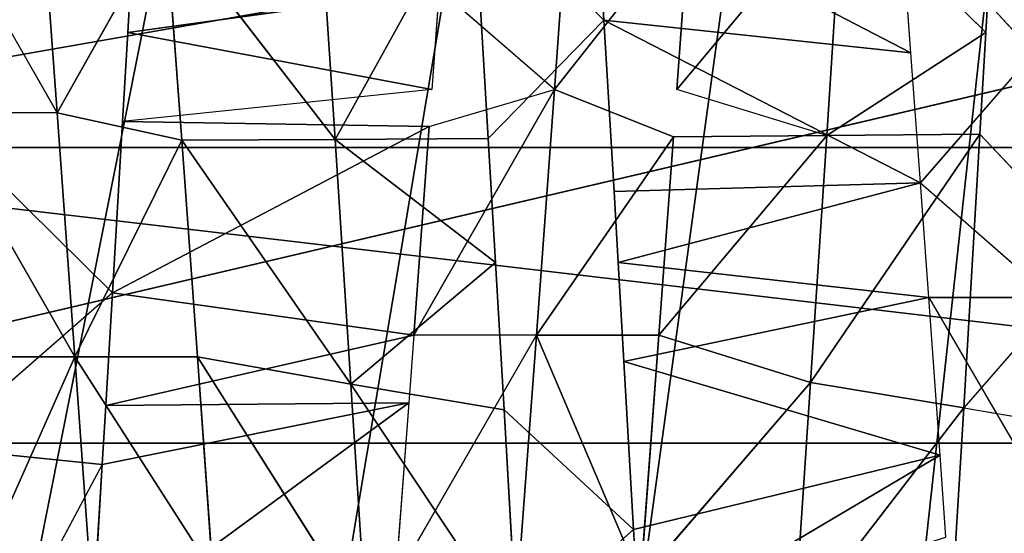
# Model space of a CAD drawing. Extents: x 0 to 40, y 0 to 81.9.
# Tile 541 of 623: x 35.127 to 35.83, y 74.604 to 74.971. Entities that reach past the tile are written whole.
import ezdxf

# ---------------------------------------------------------------- set-up
doc = ezdxf.new("R2010")
doc.units = 0
doc.header["$LTSCALE"] = 25.4
doc.layers.get('0').update_dxf_attribs({"color": 13, "linetype": 'CONTINUOUS'})

# ---------------------------------------------------------------- blocks, each defined once
blk = doc.blocks.new('ICE-TUBE-LED-S-8118_STL')
at = {"color": 0}
for p, q in [((74.98739, -14.44387, 44.26276), (74.98739, -12.64387, 44.26276)), ((74.98739, -14.44387, 44.26276), (74.98739, -12.64387, 44.26276)), ((75.40926, -14.44387, 44.26276), (74.98739, -12.64387, 44.26276)), ((75.40926, -14.44387, 44.26276), (74.98739, -12.64387, 44.26276)), ((74.98739, -14.44387, 47.73724), (74.98739, -12.64387, 47.73724)), ((74.98739, -14.44387, 47.73724), (74.98739, -12.64387, 47.73724)), ((75.51377, -14.44387, 47.72134), (75.19833, -12.64387, 47.75)), ((75.51377, -14.44387, 47.72134), (75.19833, -12.64387, 47.75)), ((75.19833, -14.44387, 47.75), (75.19833, -12.64387, 47.75)), ((75.19833, -14.44387, 47.75), (75.19833, -12.64387, 47.75)), ((75.22298, -13.04785, 47.57092), (75.39831, -12.94738, 47.55833)), ((75.04898, -13.06045, 47.564), (75.22298, -12.96035, 47.57092)), ((75.22298, -13.04785, 47.57092), (75.22298, -12.96035, 47.57092)), ((75.04898, -12.97295, 47.564), (75.04898, -13.06045, 47.564)), ((74.97212, -13.07996, 44.06316), (74.78725, -12.98125, 44.09382)), ((74.97212, -13.07996, 44.06316), (74.98096, -12.99299, 44.06215)), ((75.09454, -13.08727, 44.05276), (75.01422, -12.99498, 44.05871)), ((75.09454, -13.08727, 44.05276), (75.17615, -13.0046, 44.05013)), ((75.22298, -13.04785, 47.57092), (75.39831, -13.03488, 47.55833)), ((75.22298, -13.04785, 47.57092), (75.39831, -13.03488, 47.55833)), ((75.22298, -13.04785, 47.57092), (75.04898, -13.06045, 47.564)), ((75.22298, -13.04785, 47.57092), (75.04898, -13.06045, 47.564)), ((75.20346, -13.13678, 47.57111), (75.22298, -13.04785, 47.57092)), ((75.20346, -13.13678, 47.57111), (75.22298, -13.04785, 47.57092)), ((75.36072, -13.12519, 47.5627), (75.22298, -13.04785, 47.57092)), ((75.36072, -13.12519, 47.5627), (75.22298, -13.04785, 47.57092)), ((74.87946, -13.07248, 47.53841), (75.04898, -13.06045, 47.564)), ((74.87946, -13.07248, 47.53841), (75.04898, -13.06045, 47.564)), ((75.04898, -13.06045, 47.564), (74.89531, -13.15886, 47.54162)), ((75.04898, -13.06045, 47.564), (74.89531, -13.15886, 47.54162)), ((75.04898, -13.14795, 47.564), (75.04898, -13.06045, 47.564)), ((75.20346, -13.13678, 47.57111), (75.04898, -13.06045, 47.564)), ((75.04898, -13.14795, 47.564), (75.04898, -13.06045, 47.564)), ((75.20346, -13.13678, 47.57111), (75.04898, -13.06045, 47.564)), ((75.01608, -13.29871, 44.43949), (74.85034, -13.07259, 44.0813)), ((74.97212, -13.07996, 44.06316), (74.85034, -13.07259, 44.0813)), ((75.01608, -13.29871, 44.43949), (74.85034, -13.07259, 44.0813)), ((75.01608, -13.29871, 44.43949), (74.97212, -13.07996, 44.06316)), ((75.01424, -13.08248, 44.05871), (74.97212, -13.07996, 44.06316)), ((75.01608, -13.29871, 44.43949), (74.97212, -13.07996, 44.06316)), ((75.0645, -13.30231, 44.4346), (75.01424, -13.08248, 44.05871)), ((75.09454, -13.08727, 44.05276), (75.01424, -13.08248, 44.05871)), ((75.0645, -13.30231, 44.4346), (75.01424, -13.08248, 44.05871)), ((75.01608, -13.29871, 44.43949), (75.01424, -13.08248, 44.05871)), ((75.01608, -13.29871, 44.43949), (75.01424, -13.08248, 44.05871)), ((75.0645, -13.30231, 44.4346), (75.09454, -13.08727, 44.05276)), ((75.0645, -13.30231, 44.4346), (75.09454, -13.08727, 44.05276)), ((75.21325, -13.31324, 44.42896), (75.09454, -13.08727, 44.05276)), ((75.21684, -13.09449, 44.05009), (75.09454, -13.08727, 44.05276)), ((75.21325, -13.31324, 44.42896), (75.09454, -13.08727, 44.05276)), ((75.21325, -13.31324, 44.42896), (75.21684, -13.09449, 44.05009)), ((75.23971, -13.31516, 44.42943), (75.21684, -13.09449, 44.05009)), ((75.28028, -13.0982, 44.05172), (75.21684, -13.09449, 44.05009)), ((75.31113, -13.32033, 44.43294), (75.28028, -13.0982, 44.05172)), ((75.33834, -13.10158, 44.05503), (75.28028, -13.0982, 44.05172)), ((75.31113, -13.32033, 44.43294), (75.28028, -13.0982, 44.05172)), ((75.20346, -13.13678, 47.57111), (75.36072, -13.12519, 47.5627)), ((75.20346, -13.13678, 47.57111), (75.36072, -13.12519, 47.5627)), ((75.36072, -13.12519, 47.5627), (75.20408, -13.24615, 47.76055)), ((75.36072, -13.12519, 47.5627), (75.20408, -13.24615, 47.76055)), ((75.0294, -13.25743, 47.75243), (75.20346, -13.13678, 47.57111)), ((75.0294, -13.25743, 47.75243), (75.20346, -13.13678, 47.57111)), ((75.04898, -13.14795, 47.564), (75.20346, -13.13678, 47.57111)), ((75.04898, -13.14795, 47.564), (75.20346, -13.13678, 47.57111)), ((75.20346, -13.13678, 47.57111), (75.20408, -13.24615, 47.76055)), ((75.20346, -13.13678, 47.57111), (75.20408, -13.24615, 47.76055)), ((74.85877, -13.26824, 47.7275), (75.04898, -13.14795, 47.564)), ((74.85877, -13.26824, 47.7275), (75.04898, -13.14795, 47.564)), ((74.89531, -13.15886, 47.54162), (75.04898, -13.14795, 47.564)), ((74.89531, -13.15886, 47.54162), (75.04898, -13.14795, 47.564)), ((75.0294, -13.25743, 47.75243), (75.04898, -13.14795, 47.564)), ((75.0294, -13.25743, 47.75243), (75.04898, -13.14795, 47.564)), ((75.20408, -13.24615, 47.76055), (75.38029, -13.23456, 47.75113)), ((75.20408, -13.24615, 47.76055), (75.38029, -13.23456, 47.75113)), ((75.20408, -13.24615, 47.76055), (75.0294, -13.25743, 47.75243)), ((75.20408, -13.24615, 47.76055), (75.0294, -13.25743, 47.75243)), ((75.11637, -13.3607, 47.94828), (75.20408, -13.24615, 47.76055)), ((75.11637, -13.3607, 47.94828), (75.20408, -13.24615, 47.76055)), ((75.20408, -13.24615, 47.76055), (75.38243, -13.34498, 47.94129)), ((75.20408, -13.24615, 47.76055), (75.38243, -13.34498, 47.94129)), ((75.20408, -13.24615, 47.76055), (75.2047, -13.35553, 47.94999)), ((75.20408, -13.24615, 47.76055), (75.2047, -13.35553, 47.94999)), ((75.0294, -13.25743, 47.75243), (74.85184, -13.37593, 47.91897)), ((75.0294, -13.25743, 47.75243), (74.85184, -13.37593, 47.91897)), ((74.85877, -13.26824, 47.7275), (75.0294, -13.25743, 47.75243)), ((74.85877, -13.26824, 47.7275), (75.0294, -13.25743, 47.75243)), ((75.01123, -13.3668, 47.941), (75.0294, -13.25743, 47.75243)), ((75.01123, -13.3668, 47.941), (75.0294, -13.25743, 47.75243)), ((75.11637, -13.3607, 47.94828), (75.0294, -13.25743, 47.75243)), ((75.11637, -13.3607, 47.94828), (75.0294, -13.25743, 47.75243)), ((75.01608, -13.29871, 44.43949), (74.88998, -13.28923, 44.45944)), ((74.88998, -13.28923, 44.45944), (75.0645, -13.38981, 44.4346)), ((75.0645, -13.30231, 44.4346), (75.01608, -13.29871, 44.43949)), ((75.21325, -13.31324, 44.42896), (75.0645, -13.30231, 44.4346)), ((75.21325, -13.31324, 44.42896), (75.0645, -13.30231, 44.4346)), ((75.23971, -13.40266, 44.42943), (75.0645, -13.30231, 44.4346)), ((75.0645, -13.38981, 44.4346), (75.0645, -13.30231, 44.4346)), ((75.23971, -13.40266, 44.42943), (75.0645, -13.30231, 44.4346)), ((75.21325, -13.31324, 44.42896), (75.23971, -13.40266, 44.42943)), ((75.31113, -13.32033, 44.43294), (75.23971, -13.31516, 44.42943)), ((75.23971, -13.40266, 44.42943), (75.31113, -13.32033, 44.43294)), ((75.38243, -13.34498, 47.94129), (75.2047, -13.35553, 47.94999)), ((75.38243, -13.34498, 47.94129), (75.2047, -13.35553, 47.94999)), ((75.28921, -13.43803, 47.94788), (75.38243, -13.34498, 47.94129)), ((75.2047, -13.35553, 47.94999), (75.11637, -13.3607, 47.94828)), ((75.28921, -13.43803, 47.94788), (75.2047, -13.35553, 47.94999)), ((75.01123, -13.3668, 47.941), (74.85184, -13.37593, 47.91897)), ((75.01123, -13.3668, 47.941), (74.85184, -13.37593, 47.91897)), ((74.9258, -13.45922, 47.93086), (75.01123, -13.3668, 47.941)), ((75.11637, -13.3607, 47.94828), (75.01123, -13.3668, 47.941)), ((74.9258, -13.45922, 47.93086), (74.85184, -13.37593, 47.91897)), ((75.0645, -13.47731, 44.4346), (75.0645, -13.38981, 44.4346)), ((75.2059, -13.4877, 44.42891), (75.0645, -13.38981, 44.4346)), ((75.0645, -13.38981, 44.4346), (75.23971, -13.40266, 44.42943)), ((75.0645, -13.38981, 44.4346), (75.23971, -13.40266, 44.42943)), ((75.0645, -13.47731, 44.4346), (75.0645, -13.38981, 44.4346)), ((75.2059, -13.4877, 44.42891), (75.0645, -13.38981, 44.4346)), ((75.2059, -13.4877, 44.42891), (75.23971, -13.40266, 44.42943)), ((75.41237, -13.41507, 44.44353), (75.23971, -13.40266, 44.42943)), ((75.23971, -13.40266, 44.42943), (75.36157, -13.49895, 44.43739)), ((75.41237, -13.41507, 44.44353), (75.23971, -13.40266, 44.42943)), ((75.38242, -13.43248, 47.94129), (75.26589, -13.6572, 47.56966)), ((75.38242, -13.43248, 47.94129), (75.26589, -13.6572, 47.56966)), ((75.28921, -13.43803, 47.94788), (75.38242, -13.43248, 47.94129)), ((75.16695, -13.44524, 47.94975), (75.28921, -13.43803, 47.94788)), ((75.28921, -13.43803, 47.94788), (75.17305, -13.66399, 47.57091)), ((75.28921, -13.43803, 47.94788), (75.17305, -13.66399, 47.57091)), ((75.28921, -13.43803, 47.94788), (75.26589, -13.6572, 47.56966)), ((75.28921, -13.43803, 47.94788), (75.26589, -13.6572, 47.56966)), ((75.04559, -13.45232, 47.94401), (75.11636, -13.4482, 47.94828)), ((75.11636, -13.4482, 47.94828), (75.09128, -13.66991, 47.56746)), ((75.11636, -13.4482, 47.94828), (75.09128, -13.66991, 47.56746)), ((75.11636, -13.4482, 47.94828), (75.16695, -13.44524, 47.94975)), ((75.17305, -13.66399, 47.57091), (75.11636, -13.4482, 47.94828)), ((75.17305, -13.66399, 47.57091), (75.11636, -13.4482, 47.94828)), ((75.16695, -13.44524, 47.94975), (75.17305, -13.66399, 47.57091)), ((75.16695, -13.44524, 47.94975), (75.17305, -13.66399, 47.57091)), ((74.9258, -13.45922, 47.93086), (75.04559, -13.45232, 47.94401)), ((75.04559, -13.45232, 47.94401), (74.97874, -13.67797, 47.55569)), ((75.04559, -13.45232, 47.94401), (74.97874, -13.67797, 47.55569)), ((75.04559, -13.45232, 47.94401), (75.09128, -13.66991, 47.56746)), ((75.04559, -13.45232, 47.94401), (75.09128, -13.66991, 47.56746)), ((74.85184, -13.46343, 47.91897), (74.9258, -13.45922, 47.93086)), ((74.97874, -13.67797, 47.55569), (74.85184, -13.46343, 47.91897)), ((74.97874, -13.67797, 47.55569), (74.85184, -13.46343, 47.91897)), ((75.0645, -13.47731, 44.4346), (74.88998, -13.46423, 44.45944)), ((75.03063, -13.58551, 44.24745), (74.88998, -13.46423, 44.45944)), ((75.0645, -13.47731, 44.4346), (74.88998, -13.46423, 44.45944)), ((75.03063, -13.58551, 44.24745), (74.88998, -13.46423, 44.45944)), ((74.9258, -13.45922, 47.93086), (74.97874, -13.67797, 47.55569)), ((74.9258, -13.45922, 47.93086), (74.97874, -13.67797, 47.55569)), ((75.03063, -13.58551, 44.24745), (75.0645, -13.47731, 44.4346)), ((75.03063, -13.58551, 44.24745), (75.0645, -13.47731, 44.4346)), ((75.2059, -13.4877, 44.42891), (75.0645, -13.47731, 44.4346)), ((75.20682, -13.59708, 44.23946), (75.0645, -13.47731, 44.4346)), ((75.2059, -13.4877, 44.42891), (75.0645, -13.47731, 44.4346)), ((75.20682, -13.59708, 44.23946), (75.0645, -13.47731, 44.4346)), ((75.20682, -13.59708, 44.23946), (75.2059, -13.4877, 44.42891)), ((75.20682, -13.59708, 44.23946), (75.23971, -13.49016, 44.42943)), ((75.38126, -13.60832, 44.24897), (75.23971, -13.49016, 44.42943)), ((75.36157, -13.49895, 44.43739), (75.23971, -13.49016, 44.42943)), ((75.38126, -13.60832, 44.24897), (75.23971, -13.49016, 44.42943)), ((75.03063, -13.58551, 44.24745), (74.85534, -13.57378, 44.27317)), ((74.85534, -13.57378, 44.27317), (75.01259, -13.69488, 44.05886)), ((74.85534, -13.57378, 44.27317), (75.01259, -13.69488, 44.05886)), ((75.03063, -13.58551, 44.24745), (74.85534, -13.57378, 44.27317)), ((75.03063, -13.58551, 44.24745), (75.01259, -13.69488, 44.05886)), ((75.03063, -13.58551, 44.24745), (75.01259, -13.69488, 44.05886)), ((75.20682, -13.59708, 44.23946), (75.03063, -13.58551, 44.24745)), ((75.03063, -13.58551, 44.24745), (75.20773, -13.70645, 44.05002)), ((75.03063, -13.58551, 44.24745), (75.20773, -13.70645, 44.05002)), ((75.20682, -13.59708, 44.23946), (75.03063, -13.58551, 44.24745)), ((75.38126, -13.60832, 44.24897), (75.20682, -13.59708, 44.23946)), ((75.20682, -13.59708, 44.23946), (75.20773, -13.70645, 44.05002)), ((75.20682, -13.59708, 44.23946), (75.20773, -13.70645, 44.05002)), ((75.20682, -13.59708, 44.23946), (75.28028, -13.7107, 44.05172)), ((75.20682, -13.59708, 44.23946), (75.28028, -13.7107, 44.05172)), ((75.38126, -13.60832, 44.24897), (75.20682, -13.59708, 44.23946)), ((75.38126, -13.60832, 44.24897), (75.28028, -13.7107, 44.05172)), ((75.38126, -13.60832, 44.24897), (75.28028, -13.7107, 44.05172)), ((75.26589, -13.6572, 47.56966), (75.3702, -13.64948, 47.56168)), ((75.26589, -13.7447, 47.56966), (75.3702, -13.64948, 47.56168)), ((75.17305, -13.66399, 47.57091), (75.26589, -13.6572, 47.56966)), ((75.09128, -13.66991, 47.56746), (75.17305, -13.66399, 47.57091)), ((75.17305, -13.66399, 47.57091), (75.09128, -13.75741, 47.56746)), ((75.17305, -13.66399, 47.57091), (75.26589, -13.7447, 47.56966)), ((75.09128, -13.66991, 47.56746), (74.92038, -13.7696, 47.54633)), ((74.97874, -13.67797, 47.55569), (75.09128, -13.66991, 47.56746)), ((75.09128, -13.66991, 47.56746), (75.09128, -13.75741, 47.56746)), ((74.81844, -13.68315, 44.08736), (75.01259, -13.69488, 44.05886)), ((74.81844, -13.68315, 44.08736), (75.01259, -13.69488, 44.05886)), ((74.92038, -13.6821, 47.54633), (74.97874, -13.67797, 47.55569)), ((75.01259, -13.69488, 44.05886), (74.99789, -13.7815, 44.06033)), ((75.12034, -13.7888, 44.05156), (75.01259, -13.69488, 44.05886)), ((75.01259, -13.69488, 44.05886), (75.20773, -13.70645, 44.05002)), ((75.01259, -13.69488, 44.05886), (75.20773, -13.70645, 44.05002)), ((75.20773, -13.70645, 44.05002), (75.12034, -13.7888, 44.05156)), ((75.20773, -13.70645, 44.05002), (75.28028, -13.7107, 44.05172)), ((75.28028, -13.7107, 44.05172), (75.40095, -13.7177, 44.06055))]:
    blk.add_line(p, q, dxfattribs=at)
mesh = blk.add_polyface(dxfattribs=at)
corners = [(81.99833, 18.65613, 0), (32.39832, 18.53461, 0), (32.39832, 18.65613, 0), (33.41051, 17.76106, 0), (34.4478, 16.85461, 0), (35.42089, 15.87956, 0), (36.32527, 14.84046, 0), (37.15673, 13.74214, 0), (37.91139, 12.58971, 0), (38.58575, 11.38851, 0), (39.17668, 10.14416, 0), (39.68142, 8.86242, 0), (40.09764, 7.54925, 0), (40.42338, 6.21078, 0), (40.65715, 4.85321, 0), (40.79784, 3.48288, 0), (40.84481, 2.10613, 0), (81.99833, -14.44387, 0), (33.41051, -13.5488, 0), (32.39832, -14.44387, 0), (32.39832, -14.32234, 0), (34.4478, -12.64234, 0), (35.42089, -11.6673, 0), (36.32527, -10.6282, 0), (37.15673, -9.52987, 0), (37.91139, -8.37744, 0), (38.58575, -7.17625, 0), (39.17668, -5.93189, 0), (39.68142, -4.65015, 0), (40.09764, -3.33699, 0), (40.42338, -1.99851, 0), (40.65715, -0.64095, 0), (40.79784, 0.72939, 0)]
mesh.append_faces([[corners[k] for k in face] for face in [(0, 1, 2), (18, 19, 20)]], dxfattribs={"vtx0": -1, "color": 0})
mesh.append_faces([[corners[k] for k in face] for face in [(1, 0, 3), (3, 0, 4), (4, 0, 5), (5, 0, 6), (6, 0, 7), (7, 0, 8), (8, 0, 9), (9, 0, 10), (10, 0, 11), (11, 0, 12), (12, 0, 13), (13, 0, 14), (14, 0, 15), (15, 0, 16), (19, 18, 17)]], dxfattribs={"vtx0": -1, "vtx1": -1, "color": 0})
mesh.append_faces([[corners[k] for k in face] for face in [(16, 0, 17), (17, 18, 21), (17, 21, 22), (17, 22, 23), (17, 23, 24), (17, 24, 25), (17, 25, 26), (17, 26, 27), (17, 27, 28), (17, 28, 29), (17, 29, 30), (17, 30, 31), (17, 31, 32), (17, 32, 16)]], dxfattribs={"vtx0": -1, "vtx2": -1, "color": 0})
mesh = blk.add_polyface(dxfattribs=at)
corners = [(81.99833, -14.44387, 92), (32.39832, -14.32234, 92), (32.39832, -14.44387, 92), (33.41051, -13.5488, 92), (34.4478, -12.64234, 92), (35.42089, -11.6673, 92), (36.32527, -10.6282, 92), (37.15673, -9.52987, 92), (37.91139, -8.37744, 92), (38.58575, -7.17625, 92), (39.17668, -5.93189, 92), (39.68142, -4.65015, 92), (40.09764, -3.33699, 92), (40.42338, -1.99851, 92), (40.65715, -0.64095, 92), (40.79784, 0.72939, 92), (40.84481, 2.10613, 92), (33.41051, 17.76106, 92), (32.39832, 18.65613, 92), (32.39832, 18.53461, 92), (81.99833, 18.65613, 92), (34.4478, 16.85461, 92), (35.42089, 15.87956, 92), (36.32527, 14.84046, 92), (37.15673, 13.74214, 92), (37.91139, 12.58971, 92), (38.58575, 11.38851, 92), (39.17668, 10.14416, 92), (39.68142, 8.86242, 92), (40.09764, 7.54925, 92), (40.42338, 6.21078, 92), (40.65715, 4.85321, 92), (40.79784, 3.48288, 92)]
mesh.append_faces([[corners[k] for k in face] for face in [(0, 1, 2), (17, 18, 19)]], dxfattribs={"vtx0": -1, "color": 0})
mesh.append_faces([[corners[k] for k in face] for face in [(1, 0, 3), (3, 0, 4), (4, 0, 5), (5, 0, 6), (6, 0, 7), (7, 0, 8), (8, 0, 9), (9, 0, 10), (10, 0, 11), (11, 0, 12), (12, 0, 13), (13, 0, 14), (14, 0, 15), (15, 0, 16), (18, 17, 20), (20, 16, 0)]], dxfattribs={"vtx0": -1, "vtx1": -1, "color": 0})
mesh.append_faces([[corners[k] for k in face] for face in [(20, 17, 21), (20, 21, 22), (20, 22, 23), (20, 23, 24), (20, 24, 25), (20, 25, 26), (20, 26, 27), (20, 27, 28), (20, 28, 29), (20, 29, 30), (20, 30, 31), (20, 31, 32), (20, 32, 16)]], dxfattribs={"vtx0": -1, "vtx2": -1, "color": 0})
mesh = blk.add_polyface(dxfattribs=at)
corners = [(74.98739, -12.64387, 44.26276), (74.20421, -12.64387, 44.55978), (74.57777, -14.44387, 44.36372)]
mesh.append_faces([[corners[k] for k in face] for face in [(0, 1, 2)]], dxfattribs={"color": 0})
mesh = blk.add_polyface(dxfattribs=at)
corners = [(74.98739, -12.64387, 47.73724), (74.57777, -14.44387, 47.63628), (74.20421, -12.64387, 47.44022)]
mesh.append_faces([[corners[k] for k in face] for face in [(0, 1, 2)]], dxfattribs={"color": 0})
mesh = blk.add_polyface(dxfattribs=at)
corners = [(74.98739, -12.64387, 44.26276), (74.57777, -14.44387, 44.36372), (74.98739, -14.44387, 44.26276)]
mesh.append_faces([[corners[k] for k in face] for face in [(0, 1, 2)]], dxfattribs={"color": 0})
mesh = blk.add_polyface(dxfattribs=at)
corners = [(74.98739, -14.44387, 47.73724), (74.57777, -14.44387, 47.63628), (74.98739, -12.64387, 47.73724)]
mesh.append_faces([[corners[k] for k in face] for face in [(0, 1, 2)]], dxfattribs={"color": 0})
mesh = blk.add_polyface(dxfattribs=at)
corners = [(75.40926, -14.44387, 44.26276), (74.98739, -12.64387, 44.26276), (74.98739, -14.44387, 44.26276)]
mesh.append_faces([[corners[k] for k in face] for face in [(0, 1, 2)]], dxfattribs={"color": 0})
mesh = blk.add_polyface(dxfattribs=at)
corners = [(75.81889, -12.64387, 44.36372), (74.98739, -12.64387, 44.26276), (75.40926, -14.44387, 44.26276)]
mesh.append_faces([[corners[k] for k in face] for face in [(0, 1, 2)]], dxfattribs={"color": 0})
mesh = blk.add_polyface(dxfattribs=at)
corners = [(75.19833, -12.64387, 47.75), (74.98739, -14.44387, 47.73724), (74.98739, -12.64387, 47.73724), (75.19833, -14.44387, 47.75)]
mesh.append_faces([[corners[k] for k in face] for face in [(0, 1, 2), (1, 0, 3)]], dxfattribs={"vtx0": -1, "color": 0})
mesh = blk.add_polyface(dxfattribs=at)
corners = [(75.81889, -12.64387, 47.63628), (75.51377, -14.44387, 47.72134), (75.19833, -12.64387, 47.75)]
mesh.append_faces([[corners[k] for k in face] for face in [(0, 1, 2)]], dxfattribs={"color": 0})
mesh = blk.add_polyface(dxfattribs=at)
corners = [(75.51377, -14.44387, 47.72134), (75.19833, -14.44387, 47.75), (75.19833, -12.64387, 47.75)]
mesh.append_faces([[corners[k] for k in face] for face in [(0, 1, 2)]], dxfattribs={"color": 0})
mesh = blk.add_polyface(dxfattribs=at)
corners = [(75.39831, -12.94738, 47.55833), (75.22298, -13.04785, 47.57092), (75.39831, -13.03488, 47.55833)]
mesh.append_faces([[corners[k] for k in face] for face in [(0, 1, 2)]], dxfattribs={"color": 0})
mesh = blk.add_polyface(dxfattribs=at)
corners = [(75.22298, -12.96035, 47.57092), (75.04898, -13.06045, 47.564), (75.22298, -13.04785, 47.57092)]
mesh.append_faces([[corners[k] for k in face] for face in [(0, 1, 2)]], dxfattribs={"color": 0})
mesh = blk.add_polyface(dxfattribs=at)
corners = [(75.04898, -13.06045, 47.564), (74.87946, -12.98497, 47.53841), (74.87946, -13.07248, 47.53841), (75.04898, -12.97295, 47.564)]
mesh.append_faces([[corners[k] for k in face] for face in [(0, 1, 2), (1, 0, 3)]], dxfattribs={"vtx0": -1, "color": 0})
mesh = blk.add_polyface(dxfattribs=at)
corners = [(74.98096, -12.99299, 44.06215), (74.97212, -13.07996, 44.06316), (74.78725, -12.98125, 44.09382)]
mesh.append_faces([[corners[k] for k in face] for face in [(0, 1, 2)]], dxfattribs={"color": 0})
mesh = blk.add_polyface(dxfattribs=at)
corners = [(75.17615, -13.0046, 44.05013), (75.09454, -13.08727, 44.05276), (75.01422, -12.99498, 44.05871)]
mesh.append_faces([[corners[k] for k in face] for face in [(0, 1, 2)]], dxfattribs={"color": 0})
mesh = blk.add_polyface(dxfattribs=at)
corners = [(75.39831, -13.03488, 47.55833), (75.22298, -13.04785, 47.57092), (75.36072, -13.12519, 47.5627)]
mesh.append_faces([[corners[k] for k in face] for face in [(0, 1, 2)]], dxfattribs={"color": 0})
mesh = blk.add_polyface(dxfattribs=at)
corners = [(75.22298, -13.04785, 47.57092), (75.04898, -13.06045, 47.564), (75.20346, -13.13678, 47.57111)]
mesh.append_faces([[corners[k] for k in face] for face in [(0, 1, 2)]], dxfattribs={"color": 0})
mesh = blk.add_polyface(dxfattribs=at)
corners = [(75.36072, -13.12519, 47.5627), (75.22298, -13.04785, 47.57092), (75.20346, -13.13678, 47.57111)]
mesh.append_faces([[corners[k] for k in face] for face in [(0, 1, 2)]], dxfattribs={"color": 0})
mesh = blk.add_polyface(dxfattribs=at)
corners = [(75.04898, -13.06045, 47.564), (74.87946, -13.07248, 47.53841), (74.89531, -13.15886, 47.54162)]
mesh.append_faces([[corners[k] for k in face] for face in [(0, 1, 2)]], dxfattribs={"color": 0})
mesh = blk.add_polyface(dxfattribs=at)
corners = [(75.04898, -13.06045, 47.564), (74.89531, -13.15886, 47.54162), (75.04898, -13.14795, 47.564)]
mesh.append_faces([[corners[k] for k in face] for face in [(0, 1, 2)]], dxfattribs={"color": 0})
mesh = blk.add_polyface(dxfattribs=at)
corners = [(75.20346, -13.13678, 47.57111), (75.04898, -13.06045, 47.564), (75.04898, -13.14795, 47.564)]
mesh.append_faces([[corners[k] for k in face] for face in [(0, 1, 2)]], dxfattribs={"color": 0})
mesh = blk.add_polyface(dxfattribs=at)
corners = [(75.01608, -13.29871, 44.43949), (74.85034, -13.07259, 44.0813), (74.97212, -13.07996, 44.06316)]
mesh.append_faces([[corners[k] for k in face] for face in [(0, 1, 2)]], dxfattribs={"color": 0})
mesh = blk.add_polyface(dxfattribs=at)
corners = [(74.88998, -13.28923, 44.45944), (74.85034, -13.07259, 44.0813), (75.01608, -13.29871, 44.43949)]
mesh.append_faces([[corners[k] for k in face] for face in [(0, 1, 2)]], dxfattribs={"color": 0})
mesh = blk.add_polyface(dxfattribs=at)
corners = [(75.01608, -13.29871, 44.43949), (74.97212, -13.07996, 44.06316), (75.01424, -13.08248, 44.05871)]
mesh.append_faces([[corners[k] for k in face] for face in [(0, 1, 2)]], dxfattribs={"color": 0})
mesh = blk.add_polyface(dxfattribs=at)
corners = [(75.0645, -13.30231, 44.4346), (75.01424, -13.08248, 44.05871), (75.09454, -13.08727, 44.05276)]
mesh.append_faces([[corners[k] for k in face] for face in [(0, 1, 2)]], dxfattribs={"color": 0})
mesh = blk.add_polyface(dxfattribs=at)
corners = [(75.01608, -13.29871, 44.43949), (75.01424, -13.08248, 44.05871), (75.0645, -13.30231, 44.4346)]
mesh.append_faces([[corners[k] for k in face] for face in [(0, 1, 2)]], dxfattribs={"color": 0})
mesh = blk.add_polyface(dxfattribs=at)
corners = [(75.0645, -13.30231, 44.4346), (75.09454, -13.08727, 44.05276), (75.21325, -13.31324, 44.42896)]
mesh.append_faces([[corners[k] for k in face] for face in [(0, 1, 2)]], dxfattribs={"color": 0})
mesh = blk.add_polyface(dxfattribs=at)
corners = [(75.21325, -13.31324, 44.42896), (75.09454, -13.08727, 44.05276), (75.21684, -13.09449, 44.05009)]
mesh.append_faces([[corners[k] for k in face] for face in [(0, 1, 2)]], dxfattribs={"color": 0})
mesh = blk.add_polyface(dxfattribs=at)
corners = [(75.28028, -13.0982, 44.05172), (75.23971, -13.31516, 44.42943), (75.21684, -13.09449, 44.05009), (75.31113, -13.32033, 44.43294)]
mesh.append_faces([[corners[k] for k in face] for face in [(0, 1, 2), (1, 0, 3)]], dxfattribs={"vtx0": -1, "color": 0})
mesh = blk.add_polyface(dxfattribs=at)
corners = [(75.31113, -13.32033, 44.43294), (75.28028, -13.0982, 44.05172), (75.33834, -13.10158, 44.05503)]
mesh.append_faces([[corners[k] for k in face] for face in [(0, 1, 2)]], dxfattribs={"color": 0})
mesh = blk.add_polyface(dxfattribs=at)
corners = [(75.20408, -13.24615, 47.76055), (75.36072, -13.12519, 47.5627), (75.20346, -13.13678, 47.57111)]
mesh.append_faces([[corners[k] for k in face] for face in [(0, 1, 2)]], dxfattribs={"color": 0})
mesh = blk.add_polyface(dxfattribs=at)
corners = [(75.20408, -13.24615, 47.76055), (75.38029, -13.23456, 47.75113), (75.36072, -13.12519, 47.5627)]
mesh.append_faces([[corners[k] for k in face] for face in [(0, 1, 2)]], dxfattribs={"color": 0})
mesh = blk.add_polyface(dxfattribs=at)
corners = [(75.0294, -13.25743, 47.75243), (75.20346, -13.13678, 47.57111), (75.04898, -13.14795, 47.564)]
mesh.append_faces([[corners[k] for k in face] for face in [(0, 1, 2)]], dxfattribs={"color": 0})
mesh = blk.add_polyface(dxfattribs=at)
corners = [(75.20408, -13.24615, 47.76055), (75.20346, -13.13678, 47.57111), (75.0294, -13.25743, 47.75243)]
mesh.append_faces([[corners[k] for k in face] for face in [(0, 1, 2)]], dxfattribs={"color": 0})
mesh = blk.add_polyface(dxfattribs=at)
corners = [(74.85877, -13.26824, 47.7275), (75.04898, -13.14795, 47.564), (74.89531, -13.15886, 47.54162)]
mesh.append_faces([[corners[k] for k in face] for face in [(0, 1, 2)]], dxfattribs={"color": 0})
mesh = blk.add_polyface(dxfattribs=at)
corners = [(75.0294, -13.25743, 47.75243), (75.04898, -13.14795, 47.564), (74.85877, -13.26824, 47.7275)]
mesh.append_faces([[corners[k] for k in face] for face in [(0, 1, 2)]], dxfattribs={"color": 0})
mesh = blk.add_polyface(dxfattribs=at)
corners = [(75.38243, -13.34498, 47.94129), (75.38029, -13.23456, 47.75113), (75.20408, -13.24615, 47.76055)]
mesh.append_faces([[corners[k] for k in face] for face in [(0, 1, 2)]], dxfattribs={"color": 0})
mesh = blk.add_polyface(dxfattribs=at)
corners = [(75.11637, -13.3607, 47.94828), (75.20408, -13.24615, 47.76055), (75.0294, -13.25743, 47.75243)]
mesh.append_faces([[corners[k] for k in face] for face in [(0, 1, 2)]], dxfattribs={"color": 0})
mesh = blk.add_polyface(dxfattribs=at)
corners = [(75.2047, -13.35553, 47.94999), (75.20408, -13.24615, 47.76055), (75.11637, -13.3607, 47.94828)]
mesh.append_faces([[corners[k] for k in face] for face in [(0, 1, 2)]], dxfattribs={"color": 0})
mesh = blk.add_polyface(dxfattribs=at)
corners = [(75.2047, -13.35553, 47.94999), (75.38243, -13.34498, 47.94129), (75.20408, -13.24615, 47.76055)]
mesh.append_faces([[corners[k] for k in face] for face in [(0, 1, 2)]], dxfattribs={"color": 0})
mesh = blk.add_polyface(dxfattribs=at)
corners = [(75.01123, -13.3668, 47.941), (75.0294, -13.25743, 47.75243), (74.85184, -13.37593, 47.91897)]
mesh.append_faces([[corners[k] for k in face] for face in [(0, 1, 2)]], dxfattribs={"color": 0})
mesh = blk.add_polyface(dxfattribs=at)
corners = [(74.85184, -13.37593, 47.91897), (75.0294, -13.25743, 47.75243), (74.85877, -13.26824, 47.7275)]
mesh.append_faces([[corners[k] for k in face] for face in [(0, 1, 2)]], dxfattribs={"color": 0})
mesh = blk.add_polyface(dxfattribs=at)
corners = [(75.11637, -13.3607, 47.94828), (75.0294, -13.25743, 47.75243), (75.01123, -13.3668, 47.941)]
mesh.append_faces([[corners[k] for k in face] for face in [(0, 1, 2)]], dxfattribs={"color": 0})
mesh = blk.add_polyface(dxfattribs=at)
corners = [(75.0645, -13.38981, 44.4346), (74.88998, -13.37673, 44.45944), (74.88998, -13.28923, 44.45944), (74.88998, -13.46423, 44.45944), (75.0645, -13.47731, 44.4346)]
mesh.append_faces([[corners[k] for k in face] for face in [(0, 1, 2), (3, 0, 4)]], dxfattribs={"vtx0": -1, "color": 0})
mesh.append_faces([[corners[k] for k in face] for face in [(1, 0, 3)]], dxfattribs={"vtx0": -1, "vtx1": -1, "color": 0})
mesh = blk.add_polyface(dxfattribs=at)
corners = [(75.23971, -13.40266, 44.42943), (75.0645, -13.30231, 44.4346), (75.21325, -13.31324, 44.42896)]
mesh.append_faces([[corners[k] for k in face] for face in [(0, 1, 2)]], dxfattribs={"color": 0})
mesh = blk.add_polyface(dxfattribs=at)
corners = [(75.23971, -13.40266, 44.42943), (75.0645, -13.38981, 44.4346), (75.0645, -13.30231, 44.4346)]
mesh.append_faces([[corners[k] for k in face] for face in [(0, 1, 2)]], dxfattribs={"color": 0})
mesh = blk.add_polyface(dxfattribs=at)
corners = [(75.41237, -13.41507, 44.44353), (75.23971, -13.40266, 44.42943), (75.31113, -13.32033, 44.43294)]
mesh.append_faces([[corners[k] for k in face] for face in [(0, 1, 2)]], dxfattribs={"color": 0})
mesh = blk.add_polyface(dxfattribs=at)
corners = [(75.38243, -13.34498, 47.94129), (75.2047, -13.35553, 47.94999), (75.28921, -13.43803, 47.94788)]
mesh.append_faces([[corners[k] for k in face] for face in [(0, 1, 2)]], dxfattribs={"color": 0})
mesh = blk.add_polyface(dxfattribs=at)
corners = [(75.01123, -13.3668, 47.941), (74.85184, -13.37593, 47.91897), (74.9258, -13.45922, 47.93086)]
mesh.append_faces([[corners[k] for k in face] for face in [(0, 1, 2)]], dxfattribs={"color": 0})
mesh = blk.add_polyface(dxfattribs=at)
corners = [(75.23971, -13.40266, 44.42943), (75.2059, -13.4877, 44.42891), (75.0645, -13.38981, 44.4346)]
mesh.append_faces([[corners[k] for k in face] for face in [(0, 1, 2)]], dxfattribs={"color": 0})
mesh = blk.add_polyface(dxfattribs=at)
corners = [(75.2059, -13.4877, 44.42891), (75.0645, -13.47731, 44.4346), (75.0645, -13.38981, 44.4346)]
mesh.append_faces([[corners[k] for k in face] for face in [(0, 1, 2)]], dxfattribs={"color": 0})
mesh = blk.add_polyface(dxfattribs=at)
corners = [(75.41237, -13.41507, 44.44353), (75.36157, -13.49895, 44.43739), (75.23971, -13.40266, 44.42943)]
mesh.append_faces([[corners[k] for k in face] for face in [(0, 1, 2)]], dxfattribs={"color": 0})
mesh = blk.add_polyface(dxfattribs=at)
corners = [(75.38242, -13.43248, 47.94129), (75.26589, -13.6572, 47.56966), (75.3702, -13.64948, 47.56168)]
mesh.append_faces([[corners[k] for k in face] for face in [(0, 1, 2)]], dxfattribs={"color": 0})
mesh = blk.add_polyface(dxfattribs=at)
corners = [(75.28921, -13.43803, 47.94788), (75.26589, -13.6572, 47.56966), (75.38242, -13.43248, 47.94129)]
mesh.append_faces([[corners[k] for k in face] for face in [(0, 1, 2)]], dxfattribs={"color": 0})
mesh = blk.add_polyface(dxfattribs=at)
corners = [(75.16695, -13.44524, 47.94975), (75.17305, -13.66399, 47.57091), (75.28921, -13.43803, 47.94788)]
mesh.append_faces([[corners[k] for k in face] for face in [(0, 1, 2)]], dxfattribs={"color": 0})
mesh = blk.add_polyface(dxfattribs=at)
corners = [(75.28921, -13.43803, 47.94788), (75.17305, -13.66399, 47.57091), (75.26589, -13.6572, 47.56966)]
mesh.append_faces([[corners[k] for k in face] for face in [(0, 1, 2)]], dxfattribs={"color": 0})
mesh = blk.add_polyface(dxfattribs=at)
corners = [(75.11636, -13.4482, 47.94828), (75.04559, -13.45232, 47.94401), (75.09128, -13.66991, 47.56746)]
mesh.append_faces([[corners[k] for k in face] for face in [(0, 1, 2)]], dxfattribs={"color": 0})
mesh = blk.add_polyface(dxfattribs=at)
corners = [(75.11636, -13.4482, 47.94828), (75.09128, -13.66991, 47.56746), (75.17305, -13.66399, 47.57091)]
mesh.append_faces([[corners[k] for k in face] for face in [(0, 1, 2)]], dxfattribs={"color": 0})
mesh = blk.add_polyface(dxfattribs=at)
corners = [(75.16695, -13.44524, 47.94975), (75.11636, -13.4482, 47.94828), (75.17305, -13.66399, 47.57091)]
mesh.append_faces([[corners[k] for k in face] for face in [(0, 1, 2)]], dxfattribs={"color": 0})
mesh = blk.add_polyface(dxfattribs=at)
corners = [(75.04559, -13.45232, 47.94401), (74.9258, -13.45922, 47.93086), (74.97874, -13.67797, 47.55569)]
mesh.append_faces([[corners[k] for k in face] for face in [(0, 1, 2)]], dxfattribs={"color": 0})
mesh = blk.add_polyface(dxfattribs=at)
corners = [(75.04559, -13.45232, 47.94401), (74.97874, -13.67797, 47.55569), (75.09128, -13.66991, 47.56746)]
mesh.append_faces([[corners[k] for k in face] for face in [(0, 1, 2)]], dxfattribs={"color": 0})
mesh = blk.add_polyface(dxfattribs=at)
corners = [(74.9258, -13.45922, 47.93086), (74.85184, -13.46343, 47.91897), (74.97874, -13.67797, 47.55569)]
mesh.append_faces([[corners[k] for k in face] for face in [(0, 1, 2)]], dxfattribs={"color": 0})
mesh = blk.add_polyface(dxfattribs=at)
corners = [(74.85184, -13.46343, 47.91897), (74.92038, -13.6821, 47.54633), (74.97874, -13.67797, 47.55569)]
mesh.append_faces([[corners[k] for k in face] for face in [(0, 1, 2)]], dxfattribs={"color": 0})
mesh = blk.add_polyface(dxfattribs=at)
corners = [(74.88998, -13.46423, 44.45944), (75.03063, -13.58551, 44.24745), (74.85534, -13.57378, 44.27317)]
mesh.append_faces([[corners[k] for k in face] for face in [(0, 1, 2)]], dxfattribs={"color": 0})
mesh = blk.add_polyface(dxfattribs=at)
corners = [(74.88998, -13.46423, 44.45944), (75.0645, -13.47731, 44.4346), (75.03063, -13.58551, 44.24745)]
mesh.append_faces([[corners[k] for k in face] for face in [(0, 1, 2)]], dxfattribs={"color": 0})
mesh = blk.add_polyface(dxfattribs=at)
corners = [(75.0645, -13.47731, 44.4346), (75.20682, -13.59708, 44.23946), (75.03063, -13.58551, 44.24745)]
mesh.append_faces([[corners[k] for k in face] for face in [(0, 1, 2)]], dxfattribs={"color": 0})
mesh = blk.add_polyface(dxfattribs=at)
corners = [(75.0645, -13.47731, 44.4346), (75.2059, -13.4877, 44.42891), (75.20682, -13.59708, 44.23946)]
mesh.append_faces([[corners[k] for k in face] for face in [(0, 1, 2)]], dxfattribs={"color": 0})
mesh = blk.add_polyface(dxfattribs=at)
corners = [(75.23971, -13.49016, 44.42943), (75.38126, -13.60832, 44.24897), (75.20682, -13.59708, 44.23946)]
mesh.append_faces([[corners[k] for k in face] for face in [(0, 1, 2)]], dxfattribs={"color": 0})
mesh = blk.add_polyface(dxfattribs=at)
corners = [(75.36157, -13.49895, 44.43739), (75.38126, -13.60832, 44.24897), (75.23971, -13.49016, 44.42943)]
mesh.append_faces([[corners[k] for k in face] for face in [(0, 1, 2)]], dxfattribs={"color": 0})
mesh = blk.add_polyface(dxfattribs=at)
corners = [(74.85534, -13.57378, 44.27317), (75.01259, -13.69488, 44.05886), (74.81844, -13.68315, 44.08736)]
mesh.append_faces([[corners[k] for k in face] for face in [(0, 1, 2)]], dxfattribs={"color": 0})
mesh = blk.add_polyface(dxfattribs=at)
corners = [(74.85534, -13.57378, 44.27317), (75.03063, -13.58551, 44.24745), (75.01259, -13.69488, 44.05886)]
mesh.append_faces([[corners[k] for k in face] for face in [(0, 1, 2)]], dxfattribs={"color": 0})
mesh = blk.add_polyface(dxfattribs=at)
corners = [(75.03063, -13.58551, 44.24745), (75.20773, -13.70645, 44.05002), (75.01259, -13.69488, 44.05886)]
mesh.append_faces([[corners[k] for k in face] for face in [(0, 1, 2)]], dxfattribs={"color": 0})
mesh = blk.add_polyface(dxfattribs=at)
corners = [(75.03063, -13.58551, 44.24745), (75.20682, -13.59708, 44.23946), (75.20773, -13.70645, 44.05002)]
mesh.append_faces([[corners[k] for k in face] for face in [(0, 1, 2)]], dxfattribs={"color": 0})
mesh = blk.add_polyface(dxfattribs=at)
corners = [(75.20682, -13.59708, 44.23946), (75.28028, -13.7107, 44.05172), (75.20773, -13.70645, 44.05002)]
mesh.append_faces([[corners[k] for k in face] for face in [(0, 1, 2)]], dxfattribs={"color": 0})
mesh = blk.add_polyface(dxfattribs=at)
corners = [(75.38126, -13.60832, 44.24897), (75.28028, -13.7107, 44.05172), (75.20682, -13.59708, 44.23946)]
mesh.append_faces([[corners[k] for k in face] for face in [(0, 1, 2)]], dxfattribs={"color": 0})
mesh = blk.add_polyface(dxfattribs=at)
corners = [(75.38126, -13.60832, 44.24897), (75.40095, -13.7177, 44.06055), (75.28028, -13.7107, 44.05172)]
mesh.append_faces([[corners[k] for k in face] for face in [(0, 1, 2)]], dxfattribs={"color": 0})
mesh = blk.add_polyface(dxfattribs=at)
corners = [(75.44106, -13.73168, 47.55225), (75.3702, -13.64948, 47.56168), (75.26589, -13.7447, 47.56966)]
mesh.append_faces([[corners[k] for k in face] for face in [(0, 1, 2)]], dxfattribs={"color": 0})
mesh = blk.add_polyface(dxfattribs=at)
corners = [(75.26589, -13.7447, 47.56966), (75.17305, -13.66399, 47.57091), (75.09128, -13.75741, 47.56746)]
mesh.append_faces([[corners[k] for k in face] for face in [(0, 1, 2)]], dxfattribs={"color": 0})
mesh = blk.add_polyface(dxfattribs=at)
corners = [(75.09128, -13.75741, 47.56746), (74.92038, -13.7696, 47.54633), (74.92038, -13.8571, 47.54633), (75.09128, -13.66991, 47.56746)]
mesh.append_faces([[corners[k] for k in face] for face in [(0, 1, 2), (1, 0, 3)]], dxfattribs={"vtx0": -1, "color": 0})
mesh = blk.add_polyface(dxfattribs=at)
corners = [(75.01259, -13.69488, 44.05886), (74.99789, -13.7815, 44.06033), (74.81844, -13.68315, 44.08736)]
mesh.append_faces([[corners[k] for k in face] for face in [(0, 1, 2)]], dxfattribs={"color": 0})
mesh = blk.add_polyface(dxfattribs=at)
corners = [(75.20773, -13.70645, 44.05002), (75.12034, -13.7888, 44.05156), (75.01259, -13.69488, 44.05886)]
mesh.append_faces([[corners[k] for k in face] for face in [(0, 1, 2)]], dxfattribs={"color": 0})

msp = doc.modelspace()

# ---------------------------------------------------------------- block references
at = {"color": 8, "rotation": 90.00000000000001}
msp.add_blockref('ICE-TUBE-LED-S-8118_STL', (22.10613, -0.3188, 254.70001), dxfattribs=at)

doc.saveas('drawing.dxf')
